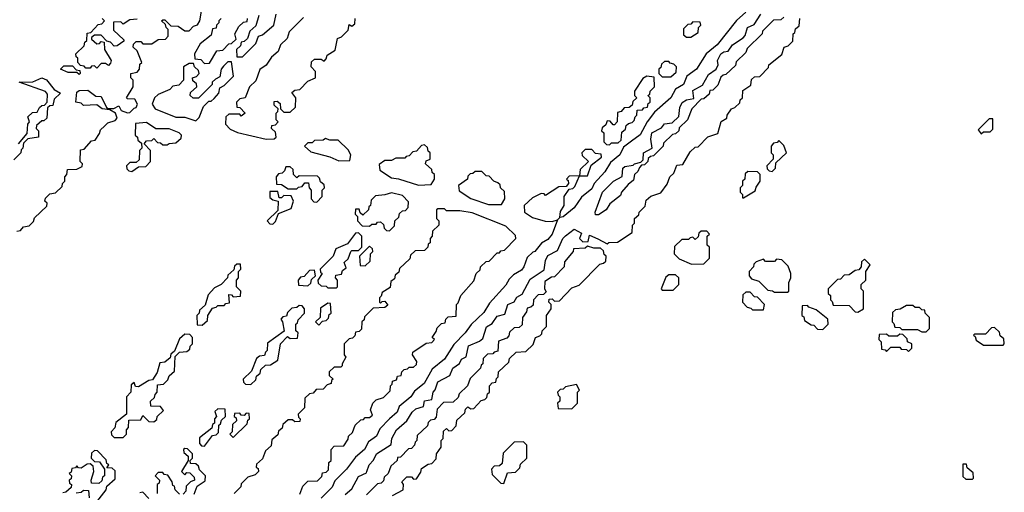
# Model space of a CAD drawing. Extents: x 2708302 to 2968450, y 494490 to 722710.
# Tile 280 of 284: x 2906915 to 2911390, y 683500 to 685650. Entities that reach past the tile are written whole.
import ezdxf

# ---------------------------------------------------------------- set-up
doc = ezdxf.new("R2010")
doc.units = 0

msp = doc.modelspace()

# ---------------------------------------------------------------- linework, layer by layer
at = {"layer": '0CON20XD'}
for points in [[(2907300, 685165), (2907315, 685180), (2907348.3, 685191.7), (2907358.3, 685201.7), (2907350, 685225), (2907325, 685240), (2907290, 685245), (2907265, 685262.5), (2907205, 685260), (2907195, 685270), (2907170, 685275), (2907175, 685320), (2907185, 685327.5), (2907225, 685330), (2907261.7, 685301.7), (2907285, 685300), (2907310, 685250), (2907316.7, 685246.7), (2907343.3, 685246.7), (2907365, 685257.5), (2907376.4, 685236.4), (2907405, 685226.2), (2907415, 685227.5), (2907435, 685247.5), (2907445, 685250), (2907450, 685265), (2907438.3, 685288.3), (2907405, 685290), (2907400, 685295), (2907430, 685345), (2907430, 685375), (2907420, 685385), (2907420, 685405), (2907448.3, 685411.7), (2907460, 685425), (2907461.7, 685448.3), (2907470, 685455), (2907448.3, 685508.3), (2907430, 685525), (2907431.7, 685538.3), (2907445, 685550), (2907465, 685550), (2907475, 685540), (2907515, 685540), (2907545, 685560), (2907578.3, 685561.7), (2907590, 685575), (2907590, 685605), (2907580, 685615), (2907578.3, 685628.3), (2907560, 685645), (2907565, 685650), (2907575, 685650), (2907601.7, 685621.7), (2907635, 685620), (2907665, 685600), (2907685, 685600), (2907705, 685620), (2907723, 685627), (2907733.3, 685645), (2907741.7, 685688.3)], [(2908205, 685660), (2908140, 685595), (2908130, 685565), (2908100, 685535), (2908090, 685505), (2908060, 685480), (2908035, 685442.5), (2908007, 685423), (2907988.3, 685371.7), (2907960, 685345), (2907940, 685295), (2907915, 685290), (2907900, 685275), (2907901.7, 685251.7), (2907915, 685250), (2907940, 685225), (2907921.7, 685211.7), (2907915, 685220), (2907865, 685220), (2907851.7, 685208.3), (2907850, 685175), (2907871.7, 685151.7), (2907905, 685136.7), (2908035, 685106.7), (2908071.7, 685108.3), (2908080, 685115), (2908078.3, 685138.3), (2908060, 685155), (2908061.7, 685168.3), (2908078.3, 685171.7), (2908090, 685185), (2908080, 685195), (2908080, 685225), (2908088.3, 685231.7), (2908090, 685245), (2908071.7, 685261.7), (2908071.7, 685278.3), (2908085, 685280), (2908098.3, 685268.3), (2908100, 685245), (2908115, 685230), (2908145, 685230), (2908168.3, 685251.7), (2908170, 685295), (2908151.7, 685318.3), (2908165, 685330), (2908188.3, 685331.7), (2908225, 685370), (2908260, 685385), (2908260, 685415), (2908240, 685435), (2908241.7, 685458.3), (2908255, 685470), (2908285, 685470), (2908298.3, 685461.7), (2908308.3, 685471.7), (2908311.7, 685488.3), (2908348.3, 685511.7), (2908360, 685565), (2908378.3, 685571.7), (2908408.3, 685601.7), (2908411.7, 685628.3), (2908425, 685620), (2908438.3, 685631.7), (2908440, 685655)], [(2908001.7, 685668.3), (2907988.3, 685621.7), (2907961.7, 685598.3), (2907950, 685565), (2907935, 685550), (2907921.7, 685548.3), (2907918.3, 685531.7), (2907900, 685515), (2907901.7, 685481.7), (2907928.3, 685481.7), (2907988.3, 685541.7), (2908000, 685575), (2908018.3, 685581.7), (2908070, 685625), (2908080, 685675)], [(2910215, 685683.8), (2910173, 685647), (2910085, 685536.2), (2910035.6, 685494.4), (2909991.2, 685425), (2909947.5, 685392.5), (2909931.2, 685355), (2909895.9, 685334.1), (2909875, 685294), (2909800.7, 685229.3), (2909766.2, 685185), (2909735, 685126.7), (2909695, 685096.7), (2909660, 685070), (2909642.5, 685035), (2909600, 685000), (2909575, 684957.5), (2909525.8, 684904.2), (2909515, 684881.2), (2909467.7, 684842.3), (2909435, 684793.8), (2909385, 684752.5), (2909370, 684750), (2909360, 684740), (2909335.7, 684675), (2909315, 684650), (2909287, 684633), (2909256.7, 684595), (2909247, 684593), (2909221.7, 684568.3), (2909205.8, 684525), (2909195, 684511.2), (2909160, 684490), (2909140, 684470), (2909125, 684442.5), (2909050, 684360), (2909025, 684317.5), (2908967.3, 684262.7), (2908940, 684225), (2908888, 684172), (2908846, 684105), (2908790, 684060), (2908753.3, 683995), (2908709.3, 683960.7), (2908693.3, 683935), (2908640, 683890), (2908630, 683865), (2908596.1, 683833.9), (2908551.7, 683788.3), (2908536, 683755), (2908500.7, 683729.3), (2908482.5, 683695), (2908440.7, 683659.3), (2908400, 683605), (2908347, 683553), (2908335, 683523.8), (2908285.9, 683474.1)], [(2909531.7, 684761.7), (2909530, 684775), (2909564.2, 684865), (2909613.3, 684915), (2909653.3, 684936.7), (2909655.9, 684974.1), (2909665, 684982), (2909702.5, 684987.5), (2909710, 684995), (2909738.3, 685001.7), (2909748.3, 685011.7), (2909750, 685045), (2909790, 685065), (2909783.9, 685106.1), (2909788, 685135), (2909832.3, 685157.7), (2909845, 685176), (2909880, 685180), (2909910, 685210), (2909915, 685250), (2909926.4, 685273.6), (2909945, 685286), (2909978.3, 685291.7), (2909975, 685327.5), (2910018.3, 685351.7), (2910045, 685400), (2910080, 685425), (2910090, 685445), (2910086.7, 685465), (2910102, 685495), (2910115, 685504), (2910135, 685506.7), (2910155, 685536), (2910203, 685567), (2910212.5, 685577.5), (2910223.3, 685615), (2910252.5, 685627.5), (2910283.3, 685675)], [(2910388.3, 685661.7), (2910375, 685650), (2910341.7, 685648.3), (2910291.7, 685598.3), (2910290, 685585), (2910221.7, 685518.3), (2910215, 685500), (2910171.7, 685458.3), (2910168.3, 685441.7), (2910125, 685400), (2910111.7, 685398.3), (2910101.7, 685388.3), (2910088.3, 685351.7), (2910065, 685330), (2910051.7, 685328.3), (2910048.3, 685311.7), (2910025, 685290), (2910011.7, 685288.3), (2909970, 685245), (2909950, 685195), (2909911.7, 685158.3), (2909910, 685145), (2909895, 685130), (2909881.7, 685128.3), (2909841.7, 685088.3), (2909840, 685075), (2909795, 685030), (2909781.7, 685028.3), (2909771.7, 685018.3), (2909770, 685005), (2909755, 684990), (2909741.7, 684988.3), (2909731.7, 684978.3), (2909725, 684960), (2909710, 684945), (2909705, 684920), (2909680, 684900), (2909650, 684865), (2909645, 684850), (2909597, 684813), (2909580, 684785), (2909545, 684762.5), (2909531.7, 684761.7)], [(2907265, 685430), (2907255, 685440), (2907241.7, 685438.3), (2907235, 685430), (2907215, 685430), (2907208.3, 685438.3), (2907191.7, 685441.7), (2907180, 685455), (2907180, 685475), (2907171.7, 685481.7), (2907170, 685495), (2907208.3, 685531.7), (2907211.7, 685548.3), (2907220, 685555), (2907221.7, 685588.3), (2907238.3, 685591.7), (2907271.7, 685628.3), (2907288.3, 685631.7), (2907300, 685645), (2907290, 685655)], [(2907448.3, 685651.7), (2907415, 685650), (2907385, 685630), (2907375, 685640), (2907341.7, 685638.3), (2907341.7, 685601.7), (2907388.3, 685558.3), (2907388.3, 685551.7), (2907358.3, 685531.7), (2907345, 685530), (2907328.3, 685548.3), (2907311.7, 685551.7), (2907285, 685580), (2907255, 685580), (2907241.7, 685568.3), (2907241.7, 685561.7), (2907265, 685540), (2907278.3, 685541.7), (2907285, 685550), (2907298.3, 685548.3), (2907300, 685515), (2907330, 685465), (2907328.3, 685451.7), (2907318.3, 685441.7), (2907305, 685450), (2907285, 685450), (2907265, 685430)], [(2907830, 685655), (2907820, 685645), (2907820, 685635), (2907810, 685625), (2907808.3, 685611.7), (2907791.7, 685608.3), (2907785, 685580), (2907735, 685540), (2907710, 685495), (2907711.7, 685471.7), (2907738.3, 685468.3), (2907755, 685450), (2907778.3, 685451.7), (2907811.7, 685508.3), (2907838.3, 685511.7), (2907865, 685540), (2907878.3, 685541.7), (2907898.3, 685561.7), (2907892.5, 685585), (2907911.7, 685618.3), (2907931.7, 685638.3), (2907948.3, 685641.7), (2907950, 685655)], [(2908395, 683490), (2908423.8, 683516.2), (2908455, 683572.5), (2908491.7, 683588.3), (2908493.3, 683595), (2908503.3, 683625), (2908523.6, 683646.4), (2908536.2, 683675), (2908603, 683717), (2908606.7, 683745), (2908628, 683785), (2908674.4, 683825.6), (2908698.8, 683865), (2908715, 683879.2), (2908750, 683890), (2908755, 683916), (2908788.3, 683921.7), (2908793.8, 683955), (2908803.3, 683966.7), (2908815, 684003.3), (2908869.3, 684030.7), (2908883.3, 684065), (2908913.3, 684086.7), (2908923.3, 684105), (2908943.6, 684116.4), (2908955, 684165.8), (2909005, 684187.5), (2909020, 684200), (2909036.6, 684253.4), (2909062, 684268), (2909085, 684301.2), (2909119.3, 684310.7), (2909134, 684355), (2909163, 684367), (2909175, 684387.5), (2909198.3, 684401.7), (2909235, 684470), (2909298.3, 684511.7), (2909304, 684555), (2909315, 684576.7), (2909359.3, 684600.7), (2909384.2, 684655), (2909395, 684666.2), (2909435, 684696.7), (2909468.3, 684678.3), (2909460, 684655), (2909475, 684640), (2909498.3, 684641.7), (2909505, 684670), (2909543, 684653), (2909585, 684630), (2909593.3, 684636.7), (2909631.7, 684638.3), (2909698.3, 684681.7), (2909700, 684715), (2909710, 684725), (2909710, 684745), (2909728.3, 684761.7), (2909730, 684775), (2909758.3, 684801.7), (2909761.7, 684828.3), (2909783, 684847), (2909828.3, 684861.7), (2909858.3, 684901.7), (2909870, 684935), (2909888.3, 684951.7), (2909901.7, 684988.3), (2909928.3, 684991.7), (2909961.7, 685048.3), (2909985, 685070), (2909998.3, 685071.7), (2910043, 685117), (2910088.3, 685131.7), (2910103, 685187), (2910128.3, 685201.7), (2910130, 685215), (2910150, 685245), (2910165, 685250), (2910188.3, 685271.7), (2910190, 685285), (2910200, 685295), (2910201.7, 685328.3), (2910238.3, 685351.7), (2910241.7, 685378.3), (2910255, 685390), (2910278.3, 685391.7), (2910318.3, 685431.7), (2910320, 685445), (2910378.3, 685491.7), (2910390, 685525), (2910408.3, 685531.7), (2910428.3, 685551.7), (2910430, 685585), (2910438.3, 685591.7), (2910441.7, 685608.3), (2910458.3, 685621.7), (2910460, 685655)], [(2909965, 685570), (2909998.3, 685591.7), (2910000, 685615), (2910010, 685625), (2910008.3, 685638.3), (2909975, 685640), (2909965, 685630), (2909951.7, 685628.3), (2909931.7, 685608.3), (2909931.7, 685581.7), (2909945, 685570), (2909965, 685570)], [(2907185, 685400), (2907175, 685410), (2907135, 685410), (2907100, 685425), (2907115, 685440), (2907155, 685440), (2907171.7, 685421.7), (2907188.3, 685418.3), (2907190, 685405), (2907185, 685400)], [(2907715, 685190), (2907730, 685205), (2907750, 685255), (2907775, 685280), (2907785, 685280), (2907799.3, 685290.7), (2907820, 685315), (2907825, 685340), (2907845, 685350), (2907887, 685393), (2907878.3, 685458.3), (2907861.7, 685458.3), (2907841.7, 685438.3), (2907830, 685425), (2907825, 685390), (2907805, 685380), (2907790, 685365), (2907790, 685355), (2907727, 685293), (2907703, 685293), (2907690, 685305), (2907691.7, 685318.3), (2907720, 685345), (2907718.3, 685358.3), (2907701.7, 685371.7), (2907700, 685385), (2907718.3, 685391.7), (2907730, 685405), (2907728.3, 685418.3), (2907710, 685435), (2907705, 685450), (2907685, 685450), (2907660, 685435), (2907660, 685375), (2907638.3, 685351.7), (2907611.7, 685348.3), (2907597, 685333), (2907545, 685310), (2907527.5, 685295), (2907517.5, 685265), (2907530, 685245), (2907625, 685206.7), (2907665, 685206.2), (2907715, 685190)], [(2909875, 685390), (2909898.3, 685411.7), (2909900, 685435), (2909888.3, 685448.3), (2909871.7, 685451.7), (2909865, 685460), (2909845, 685460), (2909831.7, 685448.3), (2909828.3, 685431.7), (2909820, 685425), (2909820, 685405), (2909835, 685390), (2909875, 685390)], [(2909595, 685080), (2909605, 685090), (2909635, 685090), (2909648.3, 685101.7), (2909651.7, 685138.3), (2909668.3, 685151.7), (2909671.7, 685168.3), (2909681.7, 685178.3), (2909698.3, 685181.7), (2909708.3, 685191.7), (2909711.7, 685208.3), (2909720, 685215), (2909721.7, 685238.3), (2909745, 685240), (2909751.7, 685248.3), (2909768.3, 685251.7), (2909771.7, 685268.3), (2909780, 685275), (2909780, 685295), (2909770, 685305), (2909778.3, 685311.7), (2909780, 685325), (2909800, 685345), (2909798.3, 685388.3), (2909765, 685392.5), (2909747.5, 685382.5), (2909710, 685325), (2909710, 685305), (2909720, 685295), (2909701.7, 685278.3), (2909698.3, 685261.7), (2909685, 685250), (2909661.7, 685248.3), (2909648.3, 685231.7), (2909631.7, 685228.3), (2909630, 685185), (2909618.3, 685171.7), (2909611.7, 685171.7), (2909598.3, 685188.3), (2909585, 685190), (2909578.3, 685171.7), (2909561.7, 685158.3), (2909560, 685145), (2909570, 685135), (2909570, 685095), (2909581.7, 685081.7), (2909595, 685080)], [(2906910, 685085), (2906948.3, 685131.7), (2906952.5, 685175), (2906960, 685185), (2906951.7, 685208.3), (2906973, 685227), (2906995, 685230), (2907005, 685250), (2907015, 685260), (2907028.3, 685261.7), (2907040, 685275), (2907041.7, 685311.7), (2907033, 685323), (2906912.5, 685365), (2906975, 685366.7), (2907016.1, 685386.1), (2907036.4, 685376.4), (2907071.7, 685331.7), (2907100, 685315), (2907071.7, 685288.3), (2907065, 685260), (2907051.7, 685258.3), (2907041.7, 685248.3), (2907038.3, 685201.7), (2907025, 685190), (2907015, 685190), (2906991.7, 685168.3), (2906990, 685155), (2907000, 685145), (2907000, 685115), (2906951.7, 685108.3), (2906931.7, 685088.3), (2906930, 685065), (2906921.7, 685058.3), (2906920, 685045), (2906888.3, 685011.7)], [(2907425, 684960), (2907455, 684980), (2907488.3, 684981.7), (2907510, 685005), (2907510, 685055), (2907480, 685085), (2907491.7, 685098.3), (2907515, 685100), (2907525, 685110), (2907541.7, 685091.7), (2907555, 685090), (2907565, 685080), (2907585, 685080), (2907593.6, 685086.4), (2907625, 685090), (2907648.3, 685111.7), (2907650, 685125), (2907640, 685135), (2907595, 685153.8), (2907533, 685153), (2907491.7, 685181.7), (2907441.7, 685178.3), (2907440, 685125), (2907450, 685115), (2907451.7, 685101.7), (2907468.3, 685088.3), (2907470, 685065), (2907460, 685055), (2907458.3, 685011.7), (2907445, 685000), (2907415, 685000), (2907400, 684985), (2907401.7, 684971.7), (2907411.7, 684961.7), (2907425, 684960)], [(2911285, 685130), (2911295, 685140), (2911325, 685140), (2911338.3, 685151.7), (2911338.3, 685198.3), (2911321.7, 685198.3), (2911271.7, 685148.3), (2911285, 685130)], [(2906901.7, 684688.3), (2906918.3, 684691.7), (2906931.7, 684708.3), (2906958.3, 684711.7), (2906978.3, 684731.7), (2906981.7, 684748.3), (2907038.3, 684801.7), (2907040, 684815), (2907030, 684825), (2907031.7, 684838.3), (2907051.7, 684858.3), (2907078.3, 684861.7), (2907108.3, 684891.7), (2907110, 684905), (2907120, 684915), (2907120, 684935), (2907130, 684945), (2907131.7, 684968.3), (2907175, 684970), (2907198.3, 684981.7), (2907200, 684995), (2907190, 685005), (2907191.7, 685058.3), (2907208.3, 685061.7), (2907241.7, 685098.3), (2907258.3, 685101.7), (2907278.3, 685131.7), (2907281.7, 685148.3), (2907300, 685165)], [(2908365, 685007.5), (2908415, 685010), (2908420, 685035), (2908408.3, 685058.3), (2908361.7, 685101.7), (2908325, 685102.5), (2908305, 685110), (2908295, 685102.5), (2908255, 685100), (2908245, 685090), (2908225, 685090), (2908210, 685075), (2908238.3, 685048.3), (2908325, 685026.7), (2908365, 685007.5)], [(2908727, 684897), (2908785, 684900), (2908800, 684925), (2908800, 684945), (2908790, 684955), (2908788.3, 684968.3), (2908760, 684995), (2908761.7, 685008.3), (2908780, 685015), (2908780, 685045), (2908771.7, 685051.7), (2908768.3, 685068.3), (2908755, 685080), (2908741.7, 685078.3), (2908718.3, 685051.7), (2908701.7, 685048.3), (2908685, 685030), (2908671.7, 685028.3), (2908665, 685020), (2908625, 685020), (2908605, 685010), (2908575, 685010), (2908548.3, 684991.7), (2908552.5, 684965), (2908605, 684930), (2908636.1, 684926.1), (2908727, 684897)], [(2910335, 684960), (2910350, 684975), (2910351.7, 684998.3), (2910400, 685045), (2910388.3, 685078.3), (2910365, 685100), (2910358.3, 685091.7), (2910341.7, 685088.3), (2910330, 685075), (2910330, 685045), (2910340, 685035), (2910340, 685015), (2910310, 684985), (2910311.7, 684971.7), (2910321.7, 684961.7), (2910335, 684960)], [(2909495, 684940), (2909511.7, 684988.3), (2909560, 685025), (2909558.3, 685038.3), (2909531.7, 685041.7), (2909515, 685060), (2909485, 685060), (2909470, 685045), (2909471.7, 685031.7), (2909500, 685005), (2909461.7, 684968.3), (2909460, 684940), (2909495, 684940)], [(2908265, 684820), (2908290, 684845), (2908290, 684875), (2908300, 684885), (2908298.3, 684898.3), (2908281.7, 684911.7), (2908278.3, 684928.3), (2908268.3, 684938.3), (2908185, 684940), (2908175, 684930), (2908160, 684945), (2908158.3, 684968.3), (2908145, 684980), (2908125, 684980), (2908118.3, 684961.7), (2908108.3, 684951.7), (2908091.7, 684948.3), (2908080, 684935), (2908081.7, 684901.7), (2908105, 684900), (2908135, 684880), (2908175, 684880), (2908181.7, 684888.3), (2908198.3, 684891.7), (2908211.7, 684908.3), (2908228.3, 684908.3), (2908230, 684885), (2908240, 684875), (2908240, 684835), (2908251.7, 684821.7), (2908265, 684820)], [(2909105, 684810), (2909120, 684835), (2909118.3, 684868.3), (2909100, 684885), (2909098.3, 684898.3), (2909088.3, 684908.3), (2909070, 684915), (2909048.3, 684938.3), (2909035, 684940), (2909015, 684960), (2908985, 684960), (2908975, 684950), (2908961.7, 684948.3), (2908951.7, 684938.3), (2908950, 684925), (2908910, 684895), (2908911.7, 684871.7), (2908965, 684836.7), (2909045, 684810), (2909105, 684810)], [(2910205, 684840), (2910258.3, 684871.7), (2910261.7, 684888.3), (2910280, 684915), (2910280, 684945), (2910268.3, 684958.3), (2910225, 684960), (2910211.7, 684948.3), (2910210, 684925), (2910200, 684915), (2910200, 684895), (2910190, 684885), (2910190, 684865), (2910200, 684855), (2910200, 684840), (2910205, 684840)], [(2909335, 684732.5), (2909360, 684740), (2909370, 684750), (2909373, 684777), (2909390, 684805), (2909390, 684845), (2909411.7, 684878.3), (2909428.3, 684881.7), (2909438.3, 684891.7), (2909460, 684940), (2909411.7, 684938.3), (2909400, 684925), (2909408.3, 684918.3), (2909410, 684905), (2909398.3, 684891.7), (2909365, 684890), (2909305, 684850), (2909298.3, 684858.3), (2909285, 684860), (2909245, 684840), (2909207.5, 684805), (2909210, 684775), (2909245, 684750), (2909303.9, 684733.9), (2909335, 684732.5)], [(2908065, 684720), (2908078.3, 684731.7), (2908091.7, 684768.3), (2908148.3, 684791.7), (2908160, 684825), (2908148.3, 684848.3), (2908115, 684850), (2908105, 684840), (2908095, 684840), (2908088.3, 684868.3), (2908051.7, 684868.3), (2908051.7, 684841.7), (2908065, 684830), (2908090, 684825), (2908088.3, 684781.7), (2908040, 684735), (2908051.7, 684721.7), (2908065, 684720)], [(2908595, 684690), (2908618.3, 684711.7), (2908620, 684735), (2908638.3, 684751.7), (2908641.7, 684768.3), (2908655, 684780), (2908668.3, 684781.7), (2908680, 684795), (2908681.7, 684821.7), (2908655, 684850), (2908605, 684862.5), (2908575, 684852.5), (2908531.7, 684848.3), (2908511.7, 684828.3), (2908510, 684805), (2908501.7, 684798.3), (2908500, 684785), (2908475, 684760), (2908461.7, 684771.7), (2908458.3, 684788.3), (2908441.7, 684788.3), (2908440, 684765), (2908450, 684755), (2908450, 684735), (2908471.7, 684711.7), (2908505, 684710), (2908515, 684720), (2908535, 684720), (2908541.7, 684728.3), (2908555, 684730), (2908568.3, 684718.3), (2908571.7, 684701.7), (2908581.7, 684691.7), (2908595, 684690)], [(2908188.3, 683491.7), (2908201.7, 683528.3), (2908225, 683550), (2908268.3, 683551.7), (2908288.3, 683571.7), (2908291.7, 683588.3), (2908308.3, 683591.7), (2908318.3, 683601.7), (2908320, 683635), (2908330, 683645), (2908330, 683695), (2908345, 683710), (2908388.3, 683711.7), (2908408.3, 683741.7), (2908410, 683755), (2908428.3, 683771.7), (2908440, 683805), (2908465, 683830), (2908478.3, 683831.7), (2908485, 683840), (2908505, 683840), (2908518.3, 683851.7), (2908510, 683875), (2908520, 683905), (2908535, 683920), (2908568.3, 683931.7), (2908598.3, 683961.7), (2908600, 683985), (2908608.3, 683991.7), (2908610, 684005), (2908628.3, 684011.7), (2908631.7, 684028.3), (2908648.3, 684031.7), (2908651.7, 684048.3), (2908661.7, 684058.3), (2908678.3, 684061.7), (2908685, 684070), (2908705, 684070), (2908718.3, 684081.7), (2908720, 684095), (2908700, 684125), (2908701.7, 684138.3), (2908761.7, 684178.3), (2908788.3, 684181.7), (2908800, 684195), (2908790, 684205), (2908808.3, 684231.7), (2908811.7, 684248.3), (2908831.7, 684268.3), (2908848.3, 684271.7), (2908851.7, 684288.3), (2908861.7, 684298.3), (2908898.3, 684301.7), (2908900, 684355), (2908908.3, 684361.7), (2908920, 684395), (2908978.3, 684461.7), (2908990, 684495), (2909008.3, 684511.7), (2909010, 684525), (2909035, 684550), (2909048.3, 684551.7), (2909085, 684590), (2909095, 684590), (2909101.7, 684598.3), (2909118.3, 684601.7), (2909170, 684655), (2909168.3, 684668.3), (2909125, 684710), (2908971.7, 684771.7), (2908915, 684780), (2908855, 684780), (2908845, 684790), (2908815, 684790), (2908810, 684785), (2908810, 684745), (2908820, 684735), (2908820, 684715), (2908791.7, 684688.3), (2908790, 684665), (2908780, 684655), (2908780, 684635), (2908771.7, 684628.3), (2908770, 684615), (2908755, 684600), (2908711.7, 684598.3), (2908691.7, 684578.3), (2908688.3, 684561.7), (2908641.7, 684518.3), (2908638.3, 684501.7), (2908621.7, 684488.3), (2908618.3, 684471.7), (2908601.7, 684458.3), (2908598.3, 684431.7), (2908561.7, 684408.3), (2908558.3, 684391.7), (2908550, 684385), (2908550, 684365), (2908555, 684360), (2908561.7, 684368.3), (2908575, 684370), (2908588.3, 684351.7), (2908575, 684340), (2908521.7, 684338.3), (2908481.7, 684298.3), (2908480, 684285), (2908470, 684275), (2908468.3, 684241.7), (2908458.3, 684231.7), (2908441.7, 684228.3), (2908438.3, 684211.7), (2908428.3, 684201.7), (2908411.7, 684198.3), (2908390, 684175), (2908390, 684125), (2908397.5, 684115), (2908380, 684085), (2908380, 684075), (2908375, 684070), (2908345, 684070), (2908321.7, 684048.3), (2908321.7, 684031.7), (2908340, 684015), (2908331.7, 684008.3), (2908330, 683995), (2908311.7, 683988.3), (2908295, 683970), (2908261.7, 683968.3), (2908248.3, 683951.7), (2908231.7, 683948.3), (2908211.7, 683928.3), (2908210, 683885), (2908180, 683855), (2908181.7, 683841.7), (2908190, 683835), (2908188.3, 683821.7), (2908165, 683820), (2908155, 683830), (2908135, 683830), (2908111.7, 683808.3), (2908108.3, 683791.7), (2908091.7, 683778.3), (2908088.3, 683761.7), (2908061.7, 683738.3), (2908058.3, 683711.7), (2908031.7, 683688.3), (2908018.3, 683651.7), (2907991.7, 683628.3), (2907990, 683615), (2907998.3, 683608.3), (2908000, 683595), (2907985, 683580), (2907951.7, 683568.3), (2907921.7, 683538.3), (2907920, 683525), (2907890, 683495)], [(2908355, 684430), (2908360, 684435), (2908360, 684465), (2908350, 684475), (2908351.7, 684488.3), (2908378.3, 684491.7), (2908381.7, 684508.3), (2908398.3, 684521.7), (2908390, 684545), (2908408.3, 684561.7), (2908420, 684595), (2908425, 684600), (2908455, 684600), (2908470, 684615), (2908470, 684665), (2908455, 684680), (2908441.7, 684678.3), (2908405, 684630), (2908351.7, 684608.3), (2908340, 684575), (2908280, 684515), (2908281.7, 684501.7), (2908290, 684495), (2908270, 684465), (2908271.7, 684451.7), (2908285, 684440), (2908308.3, 684438.3), (2908315, 684430), (2908355, 684430)], [(2909968.3, 684538.3), (2910025, 684540), (2910050, 684565), (2910050, 684615), (2910040, 684625), (2910040, 684665), (2910050, 684675), (2910038.3, 684688.3), (2910011.7, 684688.3), (2910001.7, 684678.3), (2909998.3, 684661.7), (2909985, 684650), (2909975, 684660), (2909961.7, 684658.3), (2909955, 684650), (2909925, 684650), (2909891.7, 684618.3), (2909890, 684585), (2909911.7, 684561.7), (2909968.3, 684538.3)], [(2908485, 684530), (2908508.3, 684551.7), (2908510, 684585), (2908520, 684595), (2908518.3, 684608.3), (2908505, 684620), (2908460, 684575), (2908461.7, 684531.7), (2908485, 684530)], [(2908610, 683485), (2908658.3, 683511.7), (2908660, 683535), (2908651.7, 683548.3), (2908675, 683570), (2908695, 683570), (2908705, 683560), (2908718.3, 683561.7), (2908738.3, 683591.7), (2908741.7, 683608.3), (2908771.7, 683628.3), (2908788.3, 683631.7), (2908808.3, 683651.7), (2908810, 683675), (2908830, 683705), (2908830, 683735), (2908840, 683745), (2908841.7, 683778.3), (2908855, 683790), (2908865, 683780), (2908878.3, 683781.7), (2908898.3, 683801.7), (2908901.7, 683828.3), (2908938.3, 683861.7), (2908941.7, 683878.3), (2908951.7, 683888.3), (2908965, 683880), (2908978.3, 683881.7), (2909011.7, 683918.3), (2909028.3, 683921.7), (2909038.3, 683931.7), (2909041.7, 683948.3), (2909050, 683955), (2909050, 683985), (2909061.7, 683998.3), (2909078.3, 684001.7), (2909081.7, 684018.3), (2909090, 684025), (2909091.7, 684048.3), (2909138.3, 684091.7), (2909141.7, 684108.3), (2909171.7, 684138.3), (2909215, 684140), (2909248.3, 684171.7), (2909260, 684205), (2909278.3, 684211.7), (2909288.3, 684221.7), (2909290, 684235), (2909310, 684255), (2909310, 684305), (2909330, 684335), (2909330, 684355), (2909320, 684365), (2909321.7, 684378.3), (2909335, 684380), (2909345, 684370), (2909368.3, 684371.7), (2909425, 684430), (2909458.3, 684441.7), (2909551.7, 684538.3), (2909568.3, 684541.7), (2909578.3, 684551.7), (2909580, 684575), (2909571.7, 684581.7), (2909568.3, 684598.3), (2909555, 684610), (2909525, 684610), (2909495, 684620), (2909485, 684610), (2909431.7, 684608.3), (2909430, 684595), (2909391.7, 684548.3), (2909390, 684525), (2909345, 684480), (2909331.7, 684478.3), (2909301.7, 684458.3), (2909300, 684425), (2909308.3, 684411.7), (2909295, 684400), (2909271.7, 684398.3), (2909250, 684375), (2909248.3, 684351.7), (2909238.3, 684341.7), (2909221.7, 684338.3), (2909218.3, 684321.7), (2909200, 684295), (2909198.3, 684261.7), (2909185, 684250), (2909161.7, 684248.3), (2909141.7, 684228.3), (2909138.3, 684211.7), (2909128.3, 684201.7), (2909091.7, 684188.3), (2909088.3, 684141.7), (2909071.7, 684138.3), (2909065, 684130), (2909041.7, 684128.3), (2909021.7, 684108.3), (2909020, 684085), (2909011.7, 684078.3), (2909010, 684065), (2908961.7, 684018.3), (2908950, 683985), (2908911.7, 683948.3), (2908908.3, 683931.7), (2908885, 683910), (2908841.7, 683908.3), (2908811.7, 683878.3), (2908808.3, 683841.7), (2908798.3, 683831.7), (2908781.7, 683828.3), (2908771.7, 683818.3), (2908768.3, 683801.7), (2908721.7, 683758.3), (2908720, 683735), (2908711.7, 683728.3), (2908710, 683715), (2908695, 683700), (2908681.7, 683698.3), (2908645, 683660), (2908631.7, 683658.3), (2908630, 683645), (2908601.7, 683618.3), (2908590, 683585), (2908571.7, 683568.3), (2908568.3, 683551.7), (2908558.3, 683541.7), (2908541.7, 683538.3), (2908491.7, 683488.3)], [(2910405, 684410), (2910410, 684415), (2910410, 684455), (2910420, 684475), (2910420, 684495), (2910408.3, 684528.3), (2910378.3, 684558.3), (2910355, 684560), (2910345, 684550), (2910305, 684550), (2910295, 684560), (2910261.7, 684548.3), (2910251.7, 684538.3), (2910250, 684525), (2910230, 684505), (2910230, 684485), (2910241.7, 684471.7), (2910275, 684460), (2910315, 684420), (2910337, 684417), (2910345, 684410), (2910405, 684410)], [(2910725, 684320), (2910750, 684335), (2910750, 684415), (2910740, 684425), (2910740, 684445), (2910760, 684465), (2910760, 684505), (2910780, 684535), (2910755, 684560), (2910741.7, 684548.3), (2910740, 684525), (2910728.3, 684511.7), (2910711.7, 684508.3), (2910685, 684490), (2910661.7, 684488.3), (2910645, 684470), (2910631.7, 684468.3), (2910590, 684425), (2910590, 684405), (2910600, 684395), (2910600, 684375), (2910608.3, 684368.3), (2910611.7, 684351.7), (2910685, 684350), (2910711.7, 684321.7), (2910725, 684320)], [(2907745, 684260), (2907768.3, 684281.7), (2907770, 684305), (2907791.7, 684338.3), (2907808.3, 684341.7), (2907815, 684350), (2907845, 684350), (2907851.7, 684358.3), (2907868.3, 684361.7), (2907865, 684400), (2907878.3, 684398.3), (2907885, 684390), (2907918.3, 684391.7), (2907920, 684415), (2907900, 684435), (2907900, 684465), (2907910, 684475), (2907910, 684505), (2907920, 684515), (2907918.3, 684538.3), (2907901.7, 684538.3), (2907891.7, 684528.3), (2907888.3, 684511.7), (2907861.7, 684488.3), (2907860, 684475), (2907830, 684445), (2907800, 684430), (2907771.7, 684398.3), (2907758.3, 684351.7), (2907731.7, 684328.3), (2907730, 684315), (2907720, 684305), (2907721.7, 684261.7), (2907745, 684260)], [(2908225, 684440), (2908238.3, 684451.7), (2908241.7, 684468.3), (2908260, 684485), (2908255, 684510), (2908231.7, 684508.3), (2908208.3, 684481.7), (2908191.7, 684478.3), (2908180, 684465), (2908181.7, 684441.7), (2908225, 684440)], [(2909885, 684420), (2909910, 684445), (2909910, 684475), (2909895, 684490), (2909865, 684490), (2909851.7, 684478.3), (2909830, 684425), (2909835, 684420), (2909885, 684420)], [(2910295, 684330), (2910300, 684355), (2910268.3, 684388.3), (2910255, 684390), (2910235, 684410), (2910215, 684410), (2910201.7, 684398.3), (2910200, 684365), (2910221.7, 684341.7), (2910238.3, 684338.3), (2910245, 684330), (2910295, 684330)], [(2907965, 683990), (2907988.3, 684011.7), (2907991.7, 684028.3), (2908008.3, 684041.7), (2908011.7, 684058.3), (2908031.7, 684078.3), (2908055, 684080), (2908088.3, 684101.7), (2908100, 684175), (2908131.7, 684208.3), (2908145, 684200), (2908178.3, 684201.7), (2908180, 684225), (2908170, 684235), (2908170, 684265), (2908178.3, 684271.7), (2908180, 684285), (2908210, 684315), (2908210, 684335), (2908198.3, 684348.3), (2908185, 684350), (2908175, 684340), (2908151.7, 684338.3), (2908131.7, 684318.3), (2908128.3, 684301.7), (2908111.7, 684298.3), (2908101.7, 684288.3), (2908110, 684275), (2908117.5, 684232.5), (2908041.7, 684178.3), (2908040, 684145), (2908031.7, 684138.3), (2908028.3, 684121.7), (2908005, 684120), (2907991.7, 684108.3), (2907968.3, 684051.7), (2907930, 684015), (2907931.7, 684001.7), (2907941.7, 683991.7), (2907965, 683990)], [(2908275, 684260), (2908291.7, 684278.3), (2908308.3, 684281.7), (2908318.3, 684291.7), (2908321.7, 684308.3), (2908330, 684315), (2908328.3, 684358.3), (2908315, 684360), (2908281.7, 684338.3), (2908280, 684295), (2908260, 684275), (2908275, 684260)], [(2910565, 684240), (2910590, 684265), (2910588.3, 684288.3), (2910535, 684330), (2910501.7, 684341.7), (2910495, 684350), (2910471.7, 684348.3), (2910470, 684305), (2910478.3, 684298.3), (2910481.7, 684281.7), (2910511.7, 684261.7), (2910525, 684260), (2910541.7, 684241.7), (2910565, 684240)], [(2911035, 684230), (2911050, 684245), (2911050, 684295), (2911030, 684315), (2911028.3, 684328.3), (2911015, 684330), (2911005, 684340), (2910985, 684340), (2910975, 684350), (2910945, 684350), (2910917, 684333), (2910895, 684330), (2910881.7, 684318.3), (2910880, 684275), (2910888.3, 684268.3), (2910891.7, 684251.7), (2910915, 684250), (2910925, 684240), (2910995, 684240), (2911015, 684230), (2911035, 684230)], [(2911385, 684170), (2911390, 684175), (2911388.3, 684198.3), (2911371.7, 684211.7), (2911368.3, 684228.3), (2911345, 684250), (2911331.7, 684248.3), (2911305, 684220), (2911255, 684220), (2911250, 684215), (2911258.3, 684208.3), (2911261.7, 684191.7), (2911295, 684170), (2911385, 684170)], [(2907385, 683750), (2907400, 683765), (2907400, 683785), (2907410, 683795), (2907411.7, 683828.3), (2907465, 683830), (2907475, 683850), (2907501.7, 683821.7), (2907525, 683820), (2907538.3, 683831.7), (2907540, 683845), (2907568.3, 683871.7), (2907555, 683890), (2907511.7, 683891.7), (2907510, 683915), (2907528.3, 683931.7), (2907530, 683945), (2907540, 683955), (2907541.7, 683988.3), (2907568.3, 683991.7), (2907588.3, 684011.7), (2907595, 684030), (2907618.3, 684051.7), (2907621.7, 684118.3), (2907641.7, 684138.3), (2907675, 684140), (2907688.3, 684151.7), (2907690, 684165), (2907700, 684175), (2907700, 684205), (2907688.3, 684218.3), (2907665, 684220), (2907641.7, 684198.3), (2907618.3, 684141.7), (2907601.7, 684128.3), (2907598.3, 684111.7), (2907575, 684092.5), (2907551.7, 684088.3), (2907540, 684045), (2907518.3, 684011.7), (2907501.7, 684008.3), (2907455, 683980), (2907441.7, 683981.7), (2907435, 684000), (2907421.7, 683988.3), (2907420, 683955), (2907400, 683935), (2907400, 683855), (2907351.7, 683818.3), (2907347, 683793), (2907330, 683775), (2907331.7, 683761.7), (2907345, 683750), (2907385, 683750)], [(2910955, 684140), (2910970, 684155), (2910970, 684175), (2910950, 684185), (2910948.3, 684198.3), (2910928.3, 684218.3), (2910915, 684220), (2910905, 684210), (2910865, 684210), (2910855, 684220), (2910821.7, 684218.3), (2910820, 684195), (2910830, 684185), (2910831.7, 684151.7), (2910848.3, 684148.3), (2910855, 684140), (2910875, 684160), (2910915, 684160), (2910921.7, 684151.7), (2910945, 684150), (2910955, 684140)], [(2909425, 683880), (2909450, 683905), (2909450, 683955), (2909460, 683965), (2909445, 683990), (2909395, 683980), (2909385, 683970), (2909371.7, 683968.3), (2909360, 683955), (2909361.7, 683941.7), (2909370, 683935), (2909370, 683915), (2909360, 683905), (2909361.7, 683881.7), (2909425, 683880)], [(2907755, 683710), (2907791.7, 683758.3), (2907808.3, 683761.7), (2907818.3, 683771.7), (2907820, 683805), (2907828.3, 683811.7), (2907831.7, 683828.3), (2907850, 683845), (2907848.3, 683878.3), (2907815, 683880), (2907801.7, 683868.3), (2907810, 683845), (2907800, 683835), (2907800, 683815), (2907791.7, 683808.3), (2907788.3, 683791.7), (2907731.7, 683748.3), (2907731.7, 683721.7), (2907741.7, 683711.7), (2907755, 683710)], [(2907885, 683750), (2907948.3, 683811.7), (2907951.7, 683828.3), (2907960, 683835), (2907958.3, 683858.3), (2907945, 683860), (2907935, 683850), (2907921.7, 683851.7), (2907915, 683860), (2907891.7, 683858.3), (2907890, 683845), (2907898.3, 683838.3), (2907900, 683825), (2907881.7, 683808.3), (2907880, 683775), (2907870, 683765), (2907885, 683750)], [(2907708.3, 683491.7), (2907721.7, 683528.3), (2907758.3, 683551.7), (2907760, 683575), (2907731.7, 683601.7), (2907728.3, 683618.3), (2907715, 683630), (2907691.7, 683631.7), (2907690, 683645), (2907700, 683655), (2907700, 683675), (2907678.3, 683698.3), (2907665, 683700), (2907660, 683695), (2907661.7, 683681.7), (2907680, 683665), (2907680, 683645), (2907650, 683595), (2907665, 683580), (2907675, 683590), (2907688.3, 683588.3), (2907708.3, 683568.3), (2907710, 683555), (2907691.7, 683548.3), (2907671.7, 683528.3), (2907670, 683505), (2907658.3, 683491.7)], [(2909115, 683540), (2909131.7, 683588.3), (2909168.3, 683591.7), (2909188.3, 683611.7), (2909191.7, 683628.3), (2909220, 683655), (2909220, 683715), (2909205, 683730), (2909161.7, 683728.3), (2909111.7, 683678.3), (2909108.3, 683631.7), (2909095, 683620), (2909071.7, 683618.3), (2909060, 683605), (2909061.7, 683581.7), (2909101.7, 683541.7), (2909115, 683540)], [(2907245, 683430), (2907308.3, 683511.7), (2907311.7, 683528.3), (2907348.3, 683561.7), (2907348.3, 683598.3), (2907335, 683610), (2907311.7, 683611.7), (2907320, 683625), (2907311.7, 683631.7), (2907308.3, 683648.3), (2907268.3, 683688.3), (2907255, 683690), (2907241.7, 683678.3), (2907240, 683655), (2907255, 683640), (2907278.3, 683638.3), (2907300, 683605), (2907300, 683575), (2907291.7, 683568.3), (2907288.3, 683551.7), (2907275, 683540), (2907241.7, 683541.7), (2907240, 683555), (2907252.5, 683595), (2907248.3, 683618.3), (2907235, 683630), (2907221.7, 683628.3), (2907195, 683610), (2907181.7, 683611.7), (2907175, 683620), (2907168.3, 683611.7), (2907151.7, 683608.3), (2907148.3, 683591.7), (2907140, 683585), (2907150, 683575), (2907148.3, 683561.7), (2907140, 683555), (2907141.7, 683541.7), (2907150, 683535), (2907148.3, 683521.7), (2907125, 683500), (2907111.7, 683498.3)], [(2911245, 683560), (2911250, 683565), (2911248.3, 683588.3), (2911221.7, 683611.7), (2911218.3, 683628.3), (2911201.7, 683628.3), (2911201.7, 683571.7), (2911215, 683560), (2911245, 683560)], [(2907641.7, 683491.7), (2907621.7, 683511.7), (2907618.3, 683528.3), (2907611.7, 683531.7), (2907608.3, 683548.3), (2907588.3, 683578.3), (2907571.7, 683581.7), (2907565, 683590), (2907545, 683590), (2907530, 683575), (2907550, 683555), (2907548.3, 683541.7), (2907540, 683535), (2907540, 683495)], [(2907171.7, 683498.3), (2907195, 683500), (2907205, 683510), (2907228.3, 683508.3), (2907230, 683475)], [(2907501.7, 683471.7), (2907475, 683500), (2907461.7, 683498.3)]]:
    msp.add_lwpolyline(points, dxfattribs=at)

doc.saveas('drawing.dxf')
